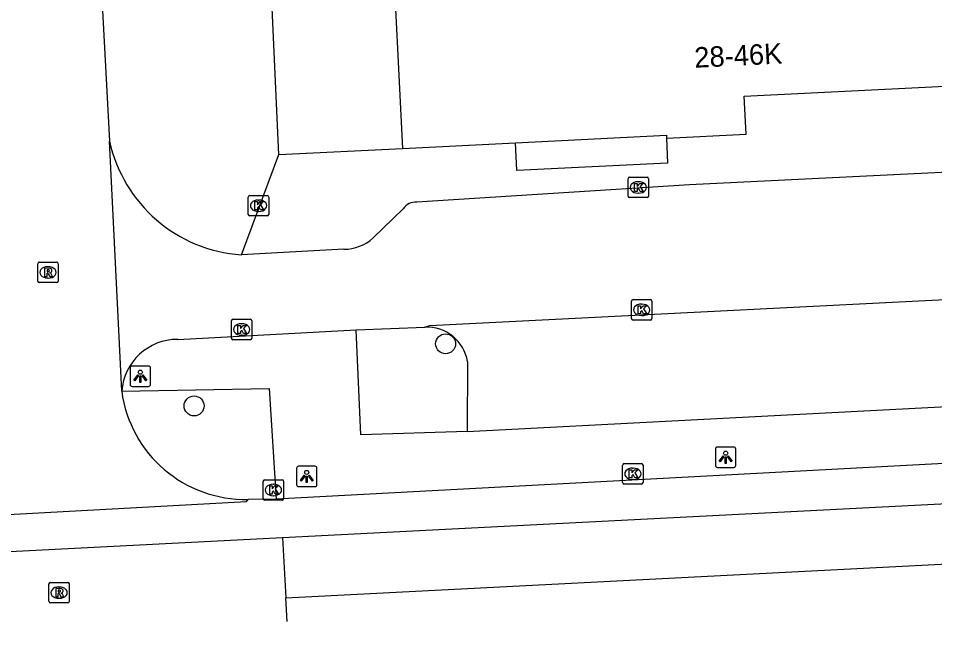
# Model space of a CAD drawing. Extents: x 161084 to 161928, y 385355 to 386522.
# Drawn here: x 161389.16 to 161434.06, y 385358.07 to 385388.46 of the extents above; entities that cross this region are included whole.
import ezdxf

# ---------------------------------------------------------------- set-up
doc = ezdxf.new("R2010")
doc.units = 0
for name, color, linetype in [('IMGEO_Boom', 7, 'Continuous'), ('IMGEO_Kolk', 7, 'Continuous'), ('IMGEO_Lichtpunt', 7, 'Continuous'), ('IMGEO_Pand', 7, 'Continuous'), ('IMGEO_Pand_nummerreeks', 7, 'Continuous'), ('IMGEO_Parkeervlak_open', 7, 'Continuous'), ('IMGEO_Rijbaan_lokaal_gesloten', 7, 'Continuous'), ('IMGEO_Rijbaan_lokaal_open', 7, 'Continuous'), ('IMGEO_Rioolput', 7, 'Continuous'), ('IMGEO_Voetpad_open', 7, 'Continuous')]:
    doc.layers.add(name, color=color, linetype=linetype)

msp = doc.modelspace()

# ---------------------------------------------------------------- linework, layer by layer
at = {"layer": 'IMGEO_Boom'}
for centre in [(161410.097, 385372.519), (161397.773, 385369.474)]:
    msp.add_circle(centre, 0.489, dxfattribs=at)
at = {"layer": 'IMGEO_Kolk'}
for p, q in [((161419.038, 385379.753), (161419.038, 385380.605)), ((161419.113, 385380.679), (161419.965, 385380.679)), ((161420.039, 385380.605), (161420.039, 385379.753)), ((161419.526, 385380.459), (161419.551, 385380.459)), ((161400.43, 385378.856), (161400.43, 385379.708)), ((161400.505, 385379.782), (161401.357, 385379.782)), ((161401.431, 385379.708), (161401.431, 385378.856)), ((161419.549, 385379.899), (161419.524, 385379.899)), ((161400.918, 385379.562), (161400.943, 385379.562)), ((161419.965, 385379.679), (161419.113, 385379.679)), ((161400.941, 385379.002), (161400.916, 385379.002)), ((161401.357, 385378.782), (161400.505, 385378.782)), ((161419.205, 385373.756), (161419.205, 385374.608)), ((161419.28, 385374.682), (161420.132, 385374.682)), ((161419.693, 385374.462), (161419.718, 385374.462)), ((161420.206, 385374.608), (161420.206, 385373.756)), ((161419.716, 385373.902), (161419.691, 385373.902)), ((161399.6, 385372.793), (161399.6, 385373.645)), ((161399.675, 385373.719), (161400.527, 385373.719)), ((161400.088, 385373.499), (161400.113, 385373.499)), ((161400.601, 385373.645), (161400.601, 385372.793)), ((161420.132, 385373.682), (161419.28, 385373.682)), ((161400.527, 385372.719), (161399.675, 385372.719)), ((161400.111, 385372.939), (161400.086, 385372.939)), ((161418.772, 385365.721), (161418.772, 385366.573)), ((161418.847, 385366.647), (161419.699, 385366.647)), ((161419.26, 385366.427), (161419.285, 385366.427)), ((161419.773, 385366.573), (161419.773, 385365.721)), ((161401.16, 385364.93), (161401.16, 385365.782)), ((161401.235, 385365.856), (161402.087, 385365.856)), ((161402.161, 385365.782), (161402.161, 385364.93)), ((161419.283, 385365.867), (161419.258, 385365.867)), ((161401.648, 385365.636), (161401.673, 385365.636)), ((161419.699, 385365.647), (161418.847, 385365.647)), ((161401.671, 385365.076), (161401.646, 385365.076)), ((161402.087, 385364.856), (161401.235, 385364.856))]:
    msp.add_line(p, q, dxfattribs=at)
for points in [[(161419.038, 385379.753), (161419.038, 385380.605)], [(161419.113, 385380.679), (161419.965, 385380.679)], [(161420.039, 385380.605), (161420.039, 385379.753)], [(161419.359, 385380.379), (161419.482, 385380.379), (161419.482, 385380.228), (161419.612, 385380.379), (161419.776, 385380.379), (161419.63, 385380.228), (161419.783, 385379.979), (161419.631, 385379.979), (161419.546, 385380.143), (161419.482, 385380.076), (161419.482, 385379.979), (161419.359, 385379.979), (161419.359, 385380.379)], [(161400.43, 385378.856), (161400.43, 385379.708)], [(161400.505, 385379.782), (161401.357, 385379.782)], [(161401.431, 385379.708), (161401.431, 385378.856)], [(161400.751, 385379.482), (161400.874, 385379.482), (161400.874, 385379.331), (161401.004, 385379.482), (161401.168, 385379.482), (161401.022, 385379.331), (161401.175, 385379.082), (161401.023, 385379.082), (161400.938, 385379.246), (161400.874, 385379.179), (161400.874, 385379.082), (161400.751, 385379.082), (161400.751, 385379.482)], [(161419.965, 385379.679), (161419.113, 385379.679)], [(161401.357, 385378.782), (161400.505, 385378.782)], [(161419.205, 385373.756), (161419.205, 385374.608)], [(161419.28, 385374.682), (161420.132, 385374.682)], [(161419.526, 385374.382), (161419.649, 385374.382), (161419.649, 385374.231), (161419.779, 385374.382), (161419.943, 385374.382), (161419.797, 385374.231), (161419.95, 385373.982), (161419.798, 385373.982), (161419.713, 385374.146), (161419.649, 385374.079), (161419.649, 385373.982), (161419.526, 385373.982), (161419.526, 385374.382)], [(161420.206, 385374.608), (161420.206, 385373.756)], [(161399.6, 385372.793), (161399.6, 385373.645)], [(161399.675, 385373.719), (161400.527, 385373.719)], [(161399.921, 385373.419), (161400.044, 385373.419), (161400.044, 385373.268), (161400.174, 385373.419), (161400.338, 385373.419), (161400.192, 385373.268), (161400.345, 385373.019), (161400.193, 385373.019), (161400.108, 385373.183), (161400.044, 385373.116), (161400.044, 385373.019), (161399.921, 385373.019), (161399.921, 385373.419)], [(161400.601, 385373.645), (161400.601, 385372.793)], [(161420.132, 385373.682), (161419.28, 385373.682)], [(161400.527, 385372.719), (161399.675, 385372.719)], [(161418.772, 385365.721), (161418.772, 385366.573)], [(161418.847, 385366.647), (161419.699, 385366.647)], [(161419.093, 385366.347), (161419.216, 385366.347), (161419.216, 385366.196), (161419.346, 385366.347), (161419.51, 385366.347), (161419.364, 385366.196), (161419.517, 385365.947), (161419.365, 385365.947), (161419.28, 385366.111), (161419.216, 385366.044), (161419.216, 385365.947), (161419.093, 385365.947), (161419.093, 385366.347)], [(161419.773, 385366.573), (161419.773, 385365.721)], [(161401.16, 385364.93), (161401.16, 385365.782)], [(161401.235, 385365.856), (161402.087, 385365.856)], [(161402.161, 385365.782), (161402.161, 385364.93)], [(161401.481, 385365.556), (161401.604, 385365.556), (161401.604, 385365.405), (161401.734, 385365.556), (161401.898, 385365.556), (161401.752, 385365.405), (161401.905, 385365.156), (161401.753, 385365.156), (161401.668, 385365.32), (161401.604, 385365.253), (161401.604, 385365.156), (161401.481, 385365.156), (161401.481, 385365.556)], [(161419.699, 385365.647), (161418.847, 385365.647)], [(161402.087, 385364.856), (161401.235, 385364.856)]]:
    msp.add_lwpolyline(points, dxfattribs=at)
for centre, start, end in [((161419.115, 385380.603), 91.552, 178.448), ((161419.115, 385380.603), 91.552, 178.448), ((161419.963, 385380.603), 1.552, 88.448), ((161419.963, 385380.603), 1.552, 88.448), ((161400.507, 385379.706), 91.552, 178.448), ((161400.507, 385379.706), 91.552, 178.448), ((161401.355, 385379.706), 1.552, 88.448), ((161401.355, 385379.706), 1.552, 88.448), ((161419.115, 385379.755), 181.552, 268.448), ((161419.115, 385379.755), 181.552, 268.448), ((161419.963, 385379.755), 271.552, 358.448), ((161419.963, 385379.755), 271.552, 358.448), ((161400.507, 385378.858), 181.552, 268.448), ((161400.507, 385378.858), 181.552, 268.448), ((161401.355, 385378.858), 271.552, 358.448), ((161401.355, 385378.858), 271.552, 358.448), ((161419.282, 385374.606), 91.552, 178.448), ((161419.282, 385374.606), 91.552, 178.448), ((161420.13, 385374.606), 1.552, 88.448), ((161420.13, 385374.606), 1.552, 88.448), ((161399.677, 385373.643), 91.552, 178.448), ((161399.677, 385373.643), 91.552, 178.448), ((161400.525, 385373.643), 1.552, 88.448), ((161400.525, 385373.643), 1.552, 88.448), ((161419.282, 385373.758), 181.552, 268.448), ((161419.282, 385373.758), 181.552, 268.448), ((161420.13, 385373.758), 271.552, 358.448), ((161420.13, 385373.758), 271.552, 358.448), ((161399.677, 385372.795), 181.552, 268.448), ((161399.677, 385372.795), 181.552, 268.448), ((161400.525, 385372.795), 271.552, 358.448), ((161400.525, 385372.795), 271.552, 358.448), ((161418.849, 385366.571), 91.552, 178.448), ((161418.849, 385366.571), 91.552, 178.448), ((161419.697, 385366.571), 1.552, 88.448), ((161419.697, 385366.571), 1.552, 88.448), ((161401.237, 385365.78), 91.552, 178.448), ((161401.237, 385365.78), 91.552, 178.448), ((161402.085, 385365.78), 1.552, 88.448), ((161402.085, 385365.78), 1.552, 88.448), ((161418.849, 385365.723), 181.552, 268.448), ((161418.849, 385365.723), 181.552, 268.448), ((161419.697, 385365.723), 271.552, 358.448), ((161419.697, 385365.723), 271.552, 358.448), ((161401.237, 385364.932), 181.552, 268.448), ((161401.237, 385364.932), 181.552, 268.448), ((161402.085, 385364.932), 271.552, 358.448), ((161402.085, 385364.932), 271.552, 358.448)]:
    msp.add_arc(centre, 0.0765, start, end, dxfattribs=at)
for centre, major_axis, ratio, start_param, end_param in [((161419.525, 385380.179), (-0.387, 0.002), 0.722429, 4.712389, 7.853982), ((161419.55, 385380.179), (-0.39, 0.002), 0.717154, 1.570796, 4.712389), ((161400.917, 385379.282), (-0.387, 0.002), 0.722429, 4.712389, 7.853982), ((161400.942, 385379.282), (-0.39, 0.002), 0.717154, 1.570796, 4.712389), ((161419.692, 385374.182), (-0.387, 0.002), 0.722429, 4.712389, 7.853982), ((161419.717, 385374.182), (-0.39, 0.002), 0.717154, 1.570796, 4.712389), ((161400.087, 385373.219), (-0.387, 0.002), 0.722429, 4.712389, 7.853982), ((161400.112, 385373.219), (-0.39, 0.002), 0.717154, 1.570796, 4.712389), ((161419.259, 385366.147), (-0.387, 0.002), 0.722429, 4.712389, 7.853982), ((161419.284, 385366.147), (-0.39, 0.002), 0.717154, 1.570796, 4.712389), ((161401.647, 385365.356), (-0.387, 0.002), 0.722429, 4.712389, 7.853982), ((161401.672, 385365.356), (-0.39, 0.002), 0.717154, 1.570796, 4.712389)]:
    msp.add_ellipse(centre, major_axis=major_axis, ratio=ratio, start_param=start_param, end_param=end_param, dxfattribs=at)
at = {"layer": 'IMGEO_Lichtpunt'}
for p, q in [((161394.64, 385371.331), (161394.64, 385370.524)), ((161394.64, 385371.331), (161394.64, 385370.524)), ((161395.542, 385371.426), (161394.734, 385371.426)), ((161395.542, 385371.426), (161394.734, 385371.426)), ((161395.636, 385370.524), (161395.636, 385371.331)), ((161395.636, 385370.524), (161395.636, 385371.331)), ((161394.734, 385370.43), (161395.542, 385370.43)), ((161394.734, 385370.43), (161395.542, 385370.43)), ((161423.319, 385367.363), (161423.319, 385366.556)), ((161423.319, 385367.363), (161423.319, 385366.556)), ((161424.221, 385367.458), (161423.413, 385367.458)), ((161424.221, 385367.458), (161423.413, 385367.458)), ((161424.315, 385366.556), (161424.315, 385367.363)), ((161424.315, 385366.556), (161424.315, 385367.363)), ((161402.795, 385366.421), (161402.795, 385365.614)), ((161402.795, 385366.421), (161402.795, 385365.614)), ((161403.697, 385366.516), (161402.889, 385366.516)), ((161403.697, 385366.516), (161402.889, 385366.516)), ((161403.791, 385365.614), (161403.791, 385366.421)), ((161403.791, 385365.614), (161403.791, 385366.421)), ((161423.413, 385366.462), (161424.221, 385366.462)), ((161423.413, 385366.462), (161424.221, 385366.462)), ((161402.889, 385365.52), (161403.697, 385365.52)), ((161402.889, 385365.52), (161403.697, 385365.52))]:
    msp.add_line(p, q, dxfattribs=at)
for points in [[(161395.014, 385370.995), (161395.053, 385370.967), (161394.865, 385370.705), (161394.827, 385370.732), (161395.014, 385370.995)], [(161395.116, 385370.947), (161395.163, 385370.947), (161395.163, 385370.625), (161395.116, 385370.625), (161395.116, 385370.947)], [(161395.226, 385370.967), (161395.264, 385370.994), (161395.451, 385370.732), (161395.412, 385370.704), (161395.226, 385370.967)], [(161423.693, 385367.027), (161423.732, 385366.999), (161423.544, 385366.737), (161423.506, 385366.764), (161423.693, 385367.027)], [(161423.795, 385366.979), (161423.842, 385366.979), (161423.842, 385366.657), (161423.795, 385366.657), (161423.795, 385366.979)], [(161423.905, 385366.999), (161423.943, 385367.026), (161424.13, 385366.764), (161424.091, 385366.736), (161423.905, 385366.999)], [(161403.169, 385366.085), (161403.208, 385366.057), (161403.02, 385365.795), (161402.982, 385365.822), (161403.169, 385366.085)], [(161403.271, 385366.037), (161403.318, 385366.037), (161403.318, 385365.715), (161403.271, 385365.715), (161403.271, 385366.037)], [(161403.381, 385366.057), (161403.419, 385366.084), (161403.606, 385365.822), (161403.567, 385365.794), (161403.381, 385366.057)]]:
    msp.add_lwpolyline(points, dxfattribs=at)
for centre in [(161395.139, 385371.129), (161423.818, 385367.161), (161403.294, 385366.219)]:
    msp.add_circle(centre, 0.0994, dxfattribs=at)
for centre, start, end in [((161394.734, 385371.331), 90, 180), ((161394.734, 385371.331), 90, 180), ((161395.542, 385371.331), 0, 90), ((161395.542, 385371.331), 0, 90), ((161394.734, 385370.524), 180, 270), ((161394.734, 385370.524), 180, 270), ((161395.542, 385370.524), 270, 0), ((161395.542, 385370.524), 270, 360), ((161423.413, 385367.363), 90, 180), ((161423.413, 385367.363), 90, 180), ((161424.221, 385367.363), 0, 90), ((161424.221, 385367.363), 0, 90), ((161402.889, 385366.421), 90, 180), ((161402.889, 385366.421), 90, 180), ((161403.697, 385366.421), 0, 90), ((161403.697, 385366.421), 0, 90), ((161423.413, 385366.556), 180, 270), ((161423.413, 385366.556), 180, 270), ((161424.221, 385366.556), 270, 0), ((161424.221, 385366.556), 270, 360), ((161402.889, 385365.614), 180, 270), ((161402.889, 385365.614), 180, 270), ((161403.697, 385365.614), 270, 0), ((161403.697, 385365.614), 270, 360)]:
    msp.add_arc(centre, 0.0946, start, end, dxfattribs=at)
at = {"layer": 'IMGEO_Pand'}
for points in [[(161405.035, 385404.251), (161405.607, 385392.753), (161407.443, 385392.844), (161407.978, 385382.092)], [(161420.925, 385382.589), (161424.817, 385382.783), (161424.724, 385384.657), (161439.175, 385385.376), (161440.478, 385385.441), (161440.573, 385383.548), (161445.352, 385383.786), (161446.313, 385383.833)], [(161413.514, 385382.368), (161420.918, 385382.736), (161420.925, 385382.589)], [(161407.978, 385382.092), (161413.514, 385382.368)]]:
    msp.add_lwpolyline(points, dxfattribs=at)
at = {"layer": 'IMGEO_Parkeervlak_open'}
msp.add_lwpolyline([(161411.169, 385371.645), (161411.152, 385368.227)], dxfattribs=at)
msp.add_arc((161409.17, 385371.312), 2.027, 9.4523, 92.4283, dxfattribs=at)
at = {"layer": 'IMGEO_Rijbaan_lokaal_gesloten'}
for points in [[(161622.181, 385375.572), (161615.993, 385374.116), (161611.842, 385373.703), (161604.686, 385373.29), (161508.768, 385368.474), (161402.097, 385363.009)], [(161402.264, 385360.078), (161479.217, 385364.029), (161505.666, 385365.356), (161523.978, 385366.275), (161544.274, 385367.294), (161580.676, 385369.12), (161602.822, 385370.279), (161621.627, 385370.918)], [(161436.355, 385366.757), (161401.799, 385364.905)], [(161381.262, 385363.858), (161381.454, 385363.768), (161400.333, 385364.8), (161400.42, 385364.894)], [(161401.799, 385364.905), (161400.42, 385364.894)], [(161402.097, 385363.009), (161314.892, 385358.542), (161307.966, 385358.21), (161303.986, 385358.072), (161302.025, 385358.107), (161297.736, 385358.198), (161294.158, 385358.451), (161291.222, 385358.909), (161288.172, 385359.529), (161286.612, 385360.011)], [(161402.097, 385363.009), (161402.264, 385360.078)], [(161402.333, 385358.921), (161402.264, 385360.078)]]:
    msp.add_lwpolyline(points, dxfattribs=at)
at = {"layer": 'IMGEO_Rijbaan_lokaal_open'}
for points in [[(161393.252, 385389.475), (161393.631, 385382.444)], [(161503.842, 385384.114), (161501.355, 385384.05), (161500, 385384.027), (161446.746, 385381.511), (161422.04, 385380.3), (161408.687, 385379.455)], [(161409.084, 385373.337), (161409.328, 385373.422), (161500, 385377.979), (161536.651, 385379.888), (161613.107, 385383.789)], [(161394.227, 385370.198), (161393.631, 385382.444)], [(161408.022, 385379.129), (161406.548, 385377.702)], [(161405.118, 385377.148), (161400.092, 385376.877)], [(161396.971, 385372.736), (161405.722, 385373.199)], [(161405.722, 385373.199), (161409.084, 385373.337)]]:
    msp.add_lwpolyline(points, dxfattribs=at)
for centre, radius, start, end in [((161400.579, 385383.976), 7.115, 192.4302, 266.0714), ((161408.625, 385378.74), 0.718, 85.0618, 147.1687), ((161405.097, 385379.325), 2.177, 270.5557, 311.7983), ((161396.968, 385369.987), 2.749, 89.9432, 175.59), ((161400.288, 385371.008), 6.115, 187.6081, 271.235)]:
    msp.add_arc(centre, radius, start, end, dxfattribs=at)
at = {"layer": 'IMGEO_Rioolput'}
for p, q in [((161390.112, 385375.591), (161390.112, 385376.443)), ((161390.187, 385376.517), (161391.039, 385376.517)), ((161390.6, 385376.297), (161390.625, 385376.297)), ((161391.113, 385376.443), (161391.113, 385375.591)), ((161390.623, 385375.737), (161390.598, 385375.737)), ((161391.039, 385375.517), (161390.187, 385375.517)), ((161390.659, 385359.903), (161390.659, 385360.755)), ((161390.734, 385360.829), (161391.586, 385360.829)), ((161391.147, 385360.609), (161391.172, 385360.609)), ((161391.66, 385360.755), (161391.66, 385359.903)), ((161391.17, 385360.049), (161391.145, 385360.049)), ((161391.586, 385359.829), (161390.734, 385359.829))]:
    msp.add_line(p, q, dxfattribs=at)
for points in [[(161390.112, 385375.591), (161390.112, 385376.443)], [(161390.187, 385376.517), (161391.039, 385376.517)], [(161390.701, 385376.215), (161390.449, 385376.217), (161390.449, 385375.817)], [(161390.627, 385376.136), (161390.573, 385376.136), (161390.573, 385376.055)], [(161391.113, 385376.443), (161391.113, 385375.591)], [(161390.449, 385375.817), (161390.573, 385375.817), (161390.573, 385375.979), (161390.584, 385375.979)], [(161390.573, 385376.055), (161390.625, 385376.055)], [(161390.631, 385375.95), (161390.702, 385375.817), (161390.842, 385375.817), (161390.777, 385375.943)], [(161391.039, 385375.517), (161390.187, 385375.517)], [(161390.659, 385359.903), (161390.659, 385360.755)], [(161390.734, 385360.829), (161391.586, 385360.829)], [(161391.248, 385360.527), (161390.996, 385360.529), (161390.996, 385360.129)], [(161391.174, 385360.448), (161391.12, 385360.448), (161391.12, 385360.367)], [(161391.66, 385360.755), (161391.66, 385359.903)], [(161390.996, 385360.129), (161391.12, 385360.129), (161391.12, 385360.291), (161391.131, 385360.291)], [(161391.12, 385360.367), (161391.172, 385360.367)], [(161391.178, 385360.262), (161391.249, 385360.129), (161391.389, 385360.129), (161391.324, 385360.255)], [(161391.586, 385359.829), (161390.734, 385359.829)]]:
    msp.add_lwpolyline(points, dxfattribs=at)
for centre, radius, start, end in [((161390.189, 385376.441), 0.0765, 91.552, 178.448), ((161390.189, 385376.441), 0.0765, 91.552, 178.448), ((161390.633, 385376.04), 0.0964, 77.0061, 93.1865), ((161390.647, 385376.097), 0.0378, 276.6634, 79.6772), ((161390.7, 385376.105), 0.109, 350.3612, 89.416), ((161391.037, 385376.441), 0.0765, 1.552, 88.448), ((161391.037, 385376.441), 0.0765, 1.552, 88.448), ((161390.583, 385375.926), 0.0533, 26.0293, 88.6989), ((161390.609, 385376.244), 0.19, 274.7715, 282.9687), ((161390.698, 385376.105), 0.112, 277.5842, 350.9817), ((161390.682, 385375.89), 0.108, 29.5134, 73.7905), ((161390.189, 385375.593), 0.0765, 181.552, 268.448), ((161390.189, 385375.593), 0.0765, 181.552, 268.448), ((161391.037, 385375.593), 0.0765, 271.552, 358.448), ((161391.037, 385375.593), 0.0765, 271.552, 358.448), ((161390.736, 385360.753), 0.0765, 91.552, 178.448), ((161390.736, 385360.753), 0.0765, 91.552, 178.448), ((161391.18, 385360.352), 0.0964, 77.0061, 93.1865), ((161391.194, 385360.409), 0.0378, 276.6634, 79.6772), ((161391.247, 385360.417), 0.109, 350.3612, 89.416), ((161391.245, 385360.417), 0.112, 277.5842, 350.9817), ((161391.584, 385360.753), 0.0765, 1.552, 88.448), ((161391.584, 385360.753), 0.0765, 1.552, 88.448), ((161391.13, 385360.238), 0.0533, 26.0293, 88.6989), ((161391.156, 385360.556), 0.19, 274.7715, 282.9687), ((161391.229, 385360.202), 0.108, 29.5134, 73.7905), ((161390.736, 385359.905), 0.0765, 181.552, 268.448), ((161390.736, 385359.905), 0.0765, 181.552, 268.448), ((161391.584, 385359.905), 0.0765, 271.552, 358.448), ((161391.584, 385359.905), 0.0765, 271.552, 358.448)]:
    msp.add_arc(centre, radius, start, end, dxfattribs=at)
for centre, major_axis, ratio, start_param, end_param in [((161390.599, 385376.017), (-0.387, 0.002), 0.722429, 4.712389, 7.853982), ((161390.624, 385376.017), (-0.39, 0.002), 0.717154, 1.570796, 4.712389), ((161391.146, 385360.329), (-0.387, 0.002), 0.722429, 4.712389, 7.853982), ((161391.171, 385360.329), (-0.39, 0.002), 0.717154, 1.570796, 4.712389)]:
    msp.add_ellipse(centre, major_axis=major_axis, ratio=ratio, start_param=start_param, end_param=end_param, dxfattribs=at)
at = {"layer": 'IMGEO_Voetpad_open'}
for points in [[(161401.928, 385381.791), (161401.439, 385392.564), (161400.936, 385403.637)], [(161420.925, 385382.589), (161420.977, 385381.375), (161413.582, 385381.007), (161413.514, 385382.368)], [(161401.928, 385381.791), (161407.978, 385382.092)], [(161400.092, 385376.877), (161401.928, 385381.791)], [(161411.152, 385368.227), (161405.948, 385368.052), (161405.722, 385373.199)], [(161394.227, 385370.198), (161401.454, 385370.334), (161401.799, 385364.905)], [(161411.152, 385368.227), (161436.244, 385369.529)]]:
    msp.add_lwpolyline(points, dxfattribs=at)

# ---------------------------------------------------------------- texts
at = {"layer": 'IMGEO_Pand_nummerreeks'}
msp.add_text('28-46K', height=1, rotation=2.8476, dxfattribs=at).set_placement((161422.307, 385386.039))

doc.saveas('drawing.dxf')
